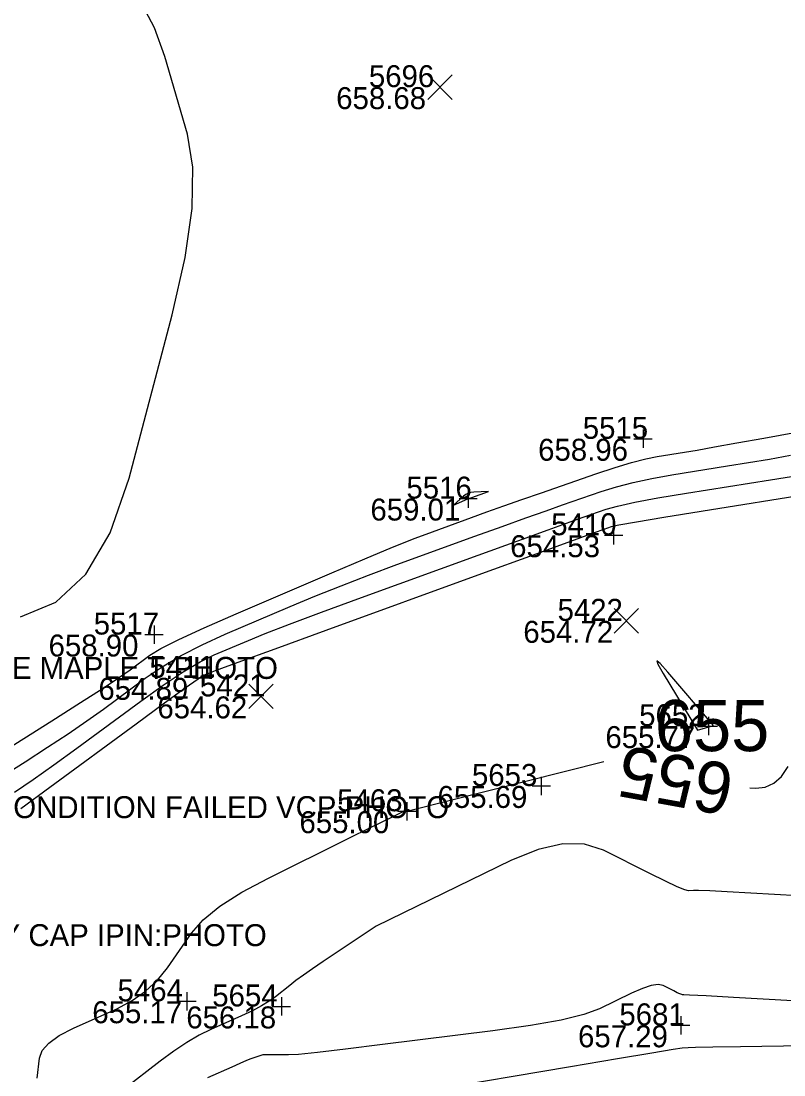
# Model space of a CAD drawing. Extents: x 2129350 to 2137777, y 657588 to 659885.
# Drawn here: x 2132643 to 2132684.7, y 657916.4 to 657974 of the extents above; entities that cross this region are included whole.
import ezdxf

# ---------------------------------------------------------------- set-up
doc = ezdxf.new("R2010")
doc.units = 0
for name, color, linetype in [('DT_X_Contour_Major', 7, 'Continuous'), ('DT_X_Contour_Minor', 7, 'Continuous'), ('SV_X_Random_Point', 7, 'Continuous'), ('SV_X_Shot_Marker', 7, 'Continuous'), ('SV_X_Text_Comment', 7, 'Continuous'), ('SV_X_Text_Elevation', 7, 'Continuous'), ('SV_X_Text_Name', 7, 'Continuous')]:
    doc.layers.add(name, color=color, linetype=linetype)

msp = doc.modelspace()

# ---------------------------------------------------------------- linework, layer by layer
at = {"layer": 'DT_X_Contour_Major'}
for points in [[(2132686.305, 657948.156), (2132680.16, 657947.175), (2132678.124, 657946.846), (2132676.628, 657946.597), (2132675.669, 657946.426), (2132675.25, 657946.335), (2132674.849, 657946.196), (2132674.319, 657946.005), (2132670.981, 657944.792), (2132668.172, 657943.77), (2132659.669, 657940.674), (2132656.871, 657939.655), (2132654.852, 657938.918), (2132653.612, 657938.464), (2132653.152, 657938.292), (2132652.964, 657938.212), (2132652.682, 657938.024), (2132651.977, 657937.518), (2132650.848, 657936.696), (2132649.296, 657935.557), (2132644.592, 657932.096), (2132643.001, 657930.93)], [(2132680.844, 657935.481), (2132678.347, 657938.402), (2132677.929, 657938.867), (2132677.745, 657939.01), (2132677.795, 657938.83), (2132678.08, 657938.328), (2132679.954, 657935.232), (2132680.844, 657935.481)], [(2132643.892, 657916.205), (2132644.014, 657917.306), (2132644.164, 657917.718), (2132644.525, 657918.126), (2132645.095, 657918.532), (2132645.876, 657918.935), (2132648.239, 657920.004), (2132649.076, 657920.444), (2132649.816, 657920.963), (2132650.459, 657921.559), (2132651.004, 657922.233), (2132652.329, 657924.136), (2132652.964, 657924.859), (2132653.876, 657925.602), (2132655.065, 657926.365), (2132656.53, 657927.147), (2132660.808, 657929.261), (2132662.215, 657929.955), (2132663.228, 657930.454), (2132663.847, 657930.757), (2132664.072, 657930.864), (2132664.147, 657930.888), (2132664.171, 657930.894), (2132664.186, 657930.895), (2132664.193, 657930.89), (2132664.192, 657930.88), (2132664.166, 657930.821), (2132674.838, 657933.524)], [(2132682.815, 657932.076), (2132683.148, 657932.058), (2132683.659, 657932.109), (2132684.125, 657932.323), (2132684.546, 657932.699), (2132684.921, 657933.239)]]:
    msp.add_lwpolyline(points, dxfattribs=at)
at = {"layer": 'DT_X_Contour_Minor'}
for points in [[(2132642.987, 657941.417), (2132644.918, 657942.222), (2132646.55, 657943.754), (2132647.882, 657946.013), (2132648.915, 657948.999), (2132651.268, 657957.928), (2132651.983, 657961.057), (2132652.361, 657963.746), (2132652.403, 657965.996), (2132652.108, 657967.805), (2132650.873, 657972.044), (2132650.294, 657973.621), (2132649.484, 657975.173)], [(2132640.08, 657932.836), (2132644.693, 657935.746), (2132646.258, 657936.738), (2132647.492, 657937.532), (2132648.395, 657938.129), (2132648.967, 657938.527), (2132650.052, 657939.325), (2132650.652, 657939.691), (2132651.638, 657940.191), (2132653.011, 657940.826), (2132654.771, 657941.594), (2132659.98, 657943.822), (2132661.789, 657944.589), (2132663.31, 657945.221), (2132664.542, 657945.716), (2132665.486, 657946.076), (2132667.62, 657946.852), (2132668.459, 657947.156), (2132669.377, 657947.482), (2132670.373, 657947.833), (2132671.447, 657948.207), (2132674.416, 657949.236), (2132675.46, 657949.585), (2132676.366, 657949.86), (2132677.133, 657950.061), (2132677.762, 657950.187), (2132679.254, 657950.425), (2132679.944, 657950.54), (2132680.895, 657950.706), (2132682.107, 657950.924), (2132683.58, 657951.192), (2132687.856, 657951.976)], [(2132639.82, 657931.354), (2132643.232, 657933.505), (2132644.459, 657934.29), (2132645.58, 657935.032), (2132646.597, 657935.729), (2132647.509, 657936.383), (2132649.8, 657938.069), (2132650.717, 657938.693), (2132651.751, 657939.3), (2132652.902, 657939.892), (2132654.169, 657940.467), (2132657.704, 657941.979), (2132659.063, 657942.548), (2132660.49, 657943.12), (2132661.985, 657943.696), (2132663.547, 657944.275), (2132667.804, 657945.825), (2132669.3, 657946.368), (2132670.594, 657946.834), (2132671.688, 657947.224), (2132672.581, 657947.537), (2132674.694, 657948.269), (2132675.53, 657948.532), (2132676.453, 657948.772), (2132677.464, 657948.989), (2132678.561, 657949.183), (2132681.605, 657949.669), (2132682.747, 657949.855), (2132683.893, 657950.048), (2132685.043, 657950.249)], [(2132642.659, 657931.842), (2132643.669, 657932.531), (2132644.799, 657933.33), (2132646.05, 657934.239), (2132649.548, 657936.813), (2132650.783, 657937.694), (2132651.864, 657938.409), (2132652.792, 657938.958), (2132653.567, 657939.34), (2132655.428, 657940.136), (2132656.338, 657940.506), (2132657.671, 657941.019), (2132659.428, 657941.675), (2132661.608, 657942.475), (2132667.988, 657944.797), (2132670.14, 657945.58), (2132671.812, 657946.186), (2132673.004, 657946.614), (2132673.715, 657946.866), (2132674.972, 657947.302), (2132675.6, 657947.479), (2132676.54, 657947.685), (2132677.794, 657947.918), (2132679.36, 657948.179), (2132683.955, 657948.913), (2132685.551, 657949.17)], [(2132667.436, 657947.88), (2132667.46, 657947.888), (2132667.629, 657947.947), (2132668.546, 657948.265), (2132667.752, 657948.243), (2132667.588, 657948.226), (2132667.437, 657948.184), (2132667.3, 657948.117), (2132667.175, 657948.024), (2132666.626, 657947.534), (2132667.425, 657947.876), (2132667.436, 657947.88)], [(2132686.755, 657926.099), (2132682.869, 657926.319), (2132681.582, 657926.39), (2132680.633, 657926.438), (2132680.023, 657926.464), (2132679.751, 657926.467), (2132679.48, 657926.444), (2132679.272, 657926.497), (2132678.85, 657926.672), (2132678.215, 657926.97), (2132677.367, 657927.39), (2132674.821, 657928.673), (2132673.789, 657928.998), (2132672.602, 657929.011), (2132671.259, 657928.712), (2132669.762, 657928.1), (2132662.41, 657924.52), (2132659.517, 657922.582), (2132658.937, 657922.189), (2132658.44, 657921.841), (2132658.024, 657921.537), (2132657.689, 657921.279), (2132656.906, 657920.649), (2132656.57, 657920.408), (2132656.151, 657920.155), (2132655.648, 657919.892), (2132655.061, 657919.618), (2132653.386, 657918.872), (2132652.741, 657918.554), (2132652.064, 657918.158), (2132651.354, 657917.685), (2132650.611, 657917.134), (2132648.586, 657915.562)], [(2132690.363, 657920.141), (2132681.93, 657920.618), (2132680.434, 657920.701), (2132679.527, 657920.75), (2132679.209, 657920.766), (2132679.147, 657920.76), (2132679.1, 657920.772), (2132679.005, 657920.812), (2132678.861, 657920.879), (2132678.669, 657920.975), (2132678.092, 657921.265), (2132677.821, 657921.321), (2132677.441, 657921.27), (2132676.953, 657921.113), (2132676.355, 657920.848), (2132674.616, 657920.002), (2132673.763, 657919.688), (2132672.507, 657919.383), (2132670.848, 657919.086), (2132668.787, 657918.797), (2132662.752, 657918.039), (2132660.735, 657917.79), (2132659.207, 657917.613), (2132658.17, 657917.508), (2132657.622, 657917.474), (2132656.212, 657917.483), (2132655.724, 657917.326), (2132655.571, 657917.269), (2132655.319, 657917.165), (2132654.969, 657917.014), (2132654.521, 657916.816), (2132653.194, 657916.226)], [(2132690.519, 657918.04), (2132682.304, 657917.919), (2132680.809, 657917.895), (2132679.861, 657917.877), (2132679.46, 657917.865), (2132679.118, 657917.843), (2132678.641, 657917.774), (2132677.467, 657917.582), (2132675.595, 657917.269), (2132673.025, 657916.833), (2132665.243, 657915.507)]]:
    msp.add_lwpolyline(points, dxfattribs=at)
at = {"layer": 'SV_X_Random_Point'}
for p, q in [((2132665.229, 657969.705), (2132666.563, 657971.041)), ((2132665.229, 657971.041), (2132666.563, 657969.705)), ((2132675.403, 657940.534), (2132676.737, 657941.87)), ((2132675.403, 657941.87), (2132676.737, 657940.534)), ((2132655.451, 657936.404), (2132656.785, 657937.74)), ((2132655.451, 657937.74), (2132656.785, 657936.404))]:
    msp.add_line(p, q, dxfattribs=at)
at = {"layer": 'SV_X_Shot_Marker'}
for p, q in [((2132676.993, 657951.653), (2132676.993, 657950.653)), ((2132676.493, 657951.153), (2132677.493, 657951.153)), ((2132676.993, 657951.153), (2132676.993, 657951.153)), ((2132667.435, 657948.385), (2132667.435, 657947.385)), ((2132666.935, 657947.885), (2132667.935, 657947.885)), ((2132667.435, 657947.885), (2132667.435, 657947.885)), ((2132675.38, 657946.382), (2132675.38, 657945.382)), ((2132674.88, 657945.882), (2132675.88, 657945.882)), ((2132675.38, 657945.882), (2132675.38, 657945.882)), ((2132650.278, 657940.954), (2132650.278, 657939.954)), ((2132649.778, 657940.454), (2132650.778, 657940.454)), ((2132650.278, 657940.454), (2132650.278, 657940.454)), ((2132652.897, 657938.586), (2132652.897, 657937.586)), ((2132652.397, 657938.086), (2132653.397, 657938.086)), ((2132652.897, 657938.086), (2132652.897, 657938.086)), ((2132680.556, 657935.948), (2132680.556, 657934.948)), ((2132680.056, 657935.448), (2132681.056, 657935.448)), ((2132680.556, 657935.448), (2132680.556, 657935.448)), ((2132671.431, 657932.678), (2132671.431, 657931.678)), ((2132670.931, 657932.178), (2132671.931, 657932.178)), ((2132671.431, 657932.178), (2132671.431, 657932.178)), ((2132664.078, 657931.297), (2132664.078, 657930.297)), ((2132663.578, 657930.797), (2132664.578, 657930.797)), ((2132664.078, 657930.797), (2132664.078, 657930.797)), ((2132652.071, 657920.91), (2132652.071, 657919.91)), ((2132651.571, 657920.41), (2132652.571, 657920.41)), ((2132652.071, 657920.41), (2132652.071, 657920.41)), ((2132657.235, 657920.627), (2132657.235, 657919.627)), ((2132656.735, 657920.127), (2132657.735, 657920.127)), ((2132657.235, 657920.127), (2132657.235, 657920.127)), ((2132679.05, 657919.595), (2132679.05, 657918.595)), ((2132678.55, 657919.095), (2132679.55, 657919.095)), ((2132679.05, 657919.095), (2132679.05, 657919.095))]:
    msp.add_line(p, q, dxfattribs=at)

# ---------------------------------------------------------------- texts
at = {"layer": 'DT_X_Contour_Major'}
msp.add_text('655', height=2.8, dxfattribs=at).set_placement((2132677.636, 657934.081))
msp.add_text('655', height=2.8, rotation=169.7149, dxfattribs=at).set_placement((2132682.091, 657933.296))
at = {"layer": 'SV_X_Text_Comment'}
for s, p in [('T:TYPE MAPLE T:PHOTO', (2132637.964, 657938.029)), ('VCP:SIZE "6""" VCP:LOCATION INVERT VCP:CONDITION FAILED VCP:PHOTO', (2132607.583, 657930.42)), ('IPIN:SIZE 5/8 REBAR BENT IPIN:DEPTH N/A IPIN:NOTE HOY CAP IPIN:PHOTO', (2132597.493, 657923.424))]:
    msp.add_text(s, height=1.2, dxfattribs=at).set_placement(p)
at = {"layer": 'SV_X_Text_Elevation'}
for s, p in [('658.68', (2132660.227, 657969.173)), ('658.96', (2132671.258, 657949.953)), ('659.01', (2132662.096, 657946.685)), ('654.53', (2132669.73, 657944.682)), ('654.72', (2132670.448, 657940.002)), ('658.90', (2132644.515, 657939.254)), ('654.89', (2132647.238, 657936.886)), ('654.62', (2132650.459, 657935.872)), ('655.77', (2132674.934, 657934.248)), ('655.69', (2132665.762, 657930.978)), ('655.00', (2132658.22, 657929.597)), ('655.17', (2132646.903, 657919.21)), ('656.18', (2132652.039, 657918.927)), ('657.29', (2132673.438, 657917.895))]:
    msp.add_text(s, height=1.2, dxfattribs=at).set_placement(p)
at = {"layer": 'SV_X_Text_Name'}
for s, p in [('5696', (2132662.013, 657970.373)), ('5515', (2132673.696, 657951.153)), ('5516', (2132664.063, 657947.885)), ('5410', (2132671.97, 657945.882)), ('5422', (2132672.319, 657941.202)), ('5517', (2132646.981, 657940.454)), ('5411', (2132650.025, 657938.086)), ('5421', (2132652.792, 657937.072)), ('5652', (2132676.777, 657935.448)), ('5653', (2132667.642, 657932.178)), ('5463', (2132660.28, 657930.797)), ('5464', (2132648.282, 657920.41)), ('5654', (2132653.456, 657920.127)), ('5681', (2132675.695, 657919.095))]:
    msp.add_text(s, height=1.2, dxfattribs=at).set_placement(p)

doc.saveas('drawing.dxf')
